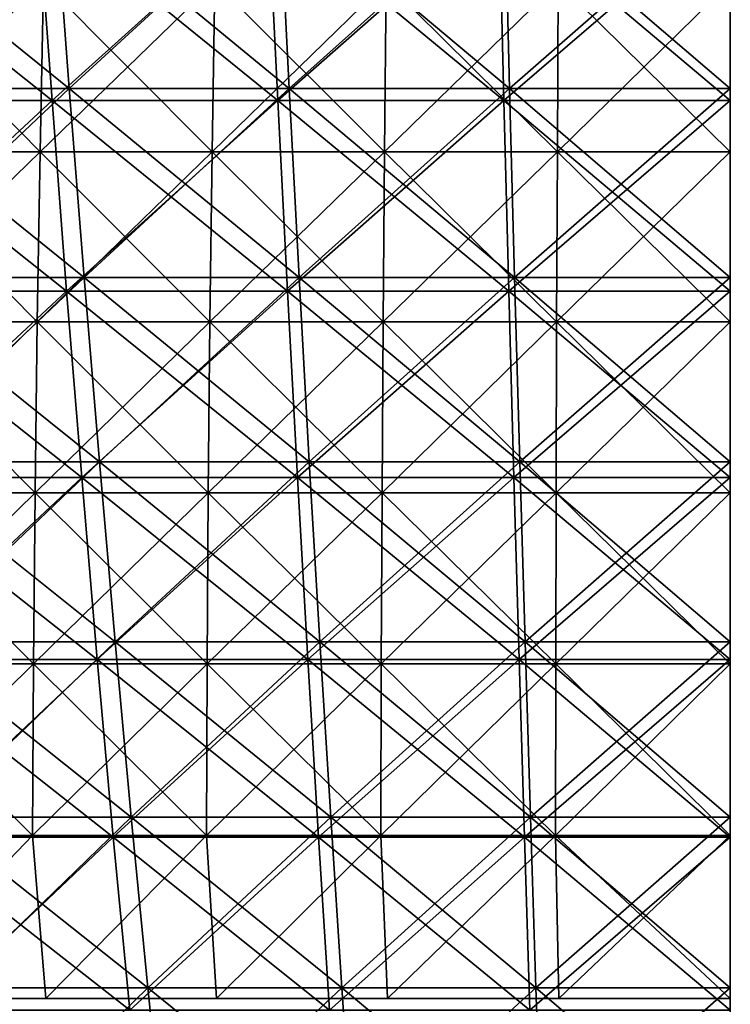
# Model space of a CAD drawing. Header units: millimetres. Extents: x -125 to 125, y -45 to 4025.
# Tile 352 of 656: x -9 to 0, y 3934 to 3947. Entities that reach past the tile are written whole.
import ezdxf

# ---------------------------------------------------------------- set-up
doc = ezdxf.new("R2010")
doc.units = ezdxf.units.MM
doc.header["$LTSCALE"] = 6.999206
for name, color, linetype in [('21', 7, 'CONTINUOUS'), ('22', 7, 'CONTINUOUS'), ('23', 7, 'CONTINUOUS'), ('24', 7, 'CONTINUOUS'), ('26', 7, 'CONTINUOUS'), ('27', 7, 'CONTINUOUS')]:
    doc.layers.add(name, color=color, linetype=linetype)

msp = doc.modelspace()

# ---------------------------------------------------------------- linework, layer by layer
at = {"layer": '21', "color": 7, "linetype": 'CONTINUOUS'}
for points in [[(-11.93, 3946.257, 96.344), (-8.957, 3946.257, 96.666), (-12.179, 3948.828, 98.359), (-11.93, 3946.257, 96.344)], [(-12.179, 3948.828, 98.359), (-8.957, 3946.257, 96.666), (-9.145, 3948.828, 98.687), (-12.179, 3948.828, 98.359)], [(-8.957, 3946.257, 96.666), (-5.976, 3946.257, 96.896), (-9.145, 3948.828, 98.687), (-8.957, 3946.257, 96.666)], [(-9.145, 3948.828, 98.687), (-5.976, 3946.257, 96.896), (-6.101, 3948.828, 98.922), (-9.145, 3948.828, 98.687)], [(-5.976, 3946.257, 96.896), (-2.99, 3946.257, 97.034), (-6.101, 3948.828, 98.922), (-5.976, 3946.257, 96.896)], [(-6.101, 3948.828, 98.922), (-2.99, 3946.257, 97.034), (-3.052, 3948.828, 99.063), (-6.101, 3948.828, 98.922)], [(-2.99, 3946.257, 97.034), (0, 3946.257, 97.08), (-3.052, 3948.828, 99.063), (-2.99, 3946.257, 97.034)], [(-3.052, 3948.828, 99.063), (0, 3946.257, 97.08), (0, 3948.828, 99.11), (-3.052, 3948.828, 99.063)], [(-11.672, 3943.739, 94.263), (-8.764, 3943.739, 94.578), (-11.93, 3946.257, 96.344), (-11.672, 3943.739, 94.263)], [(-11.93, 3946.257, 96.344), (-8.764, 3943.739, 94.578), (-8.957, 3946.257, 96.666), (-11.93, 3946.257, 96.344)], [(-8.764, 3943.739, 94.578), (-5.847, 3943.739, 94.803), (-8.957, 3946.257, 96.666), (-8.764, 3943.739, 94.578)], [(-8.957, 3946.257, 96.666), (-5.847, 3943.739, 94.803), (-5.976, 3946.257, 96.896), (-8.957, 3946.257, 96.666)], [(-5.847, 3943.739, 94.803), (-2.925, 3943.739, 94.938), (-5.976, 3946.257, 96.896), (-5.847, 3943.739, 94.803)], [(-5.976, 3946.257, 96.896), (-2.925, 3943.739, 94.938), (-2.99, 3946.257, 97.034), (-5.976, 3946.257, 96.896)], [(-2.925, 3943.739, 94.938), (0, 3943.739, 94.983), (-2.99, 3946.257, 97.034), (-2.925, 3943.739, 94.938)], [(-2.99, 3946.257, 97.034), (0, 3943.739, 94.983), (0, 3946.257, 97.08), (-2.99, 3946.257, 97.034)], [(-11.407, 3941.278, 92.117), (-8.564, 3941.278, 92.424), (-11.672, 3943.739, 94.263), (-11.407, 3941.278, 92.117)], [(-11.672, 3943.739, 94.263), (-8.564, 3941.278, 92.424), (-8.764, 3943.739, 94.578), (-11.672, 3943.739, 94.263)], [(-8.564, 3941.278, 92.424), (-5.714, 3941.278, 92.644), (-8.764, 3943.739, 94.578), (-8.564, 3941.278, 92.424)], [(-8.764, 3943.739, 94.578), (-5.714, 3941.278, 92.644), (-5.847, 3943.739, 94.803), (-8.764, 3943.739, 94.578)], [(-5.714, 3941.278, 92.644), (-2.858, 3941.278, 92.776), (-5.847, 3943.739, 94.803), (-5.714, 3941.278, 92.644)], [(-5.847, 3943.739, 94.803), (-2.858, 3941.278, 92.776), (-2.925, 3943.739, 94.938), (-5.847, 3943.739, 94.803)], [(-2.858, 3941.278, 92.776), (0, 3941.278, 92.82), (-2.925, 3943.739, 94.938), (-2.858, 3941.278, 92.776)], [(-2.925, 3943.739, 94.938), (0, 3941.278, 92.82), (0, 3943.739, 94.983), (-2.925, 3943.739, 94.938)], [(-11.133, 3938.874, 89.908), (-8.359, 3938.874, 90.208), (-11.407, 3941.278, 92.117), (-11.133, 3938.874, 89.908)], [(-11.407, 3941.278, 92.117), (-8.359, 3938.874, 90.208), (-8.564, 3941.278, 92.424), (-11.407, 3941.278, 92.117)], [(-8.359, 3938.874, 90.208), (-5.577, 3938.874, 90.422), (-8.564, 3941.278, 92.424), (-8.359, 3938.874, 90.208)], [(-8.564, 3941.278, 92.424), (-5.577, 3938.874, 90.422), (-5.714, 3941.278, 92.644), (-8.564, 3941.278, 92.424)], [(-5.577, 3938.874, 90.422), (-2.79, 3938.874, 90.551), (-5.714, 3941.278, 92.644), (-5.577, 3938.874, 90.422)], [(-5.714, 3941.278, 92.644), (-2.79, 3938.874, 90.551), (-2.858, 3941.278, 92.776), (-5.714, 3941.278, 92.644)], [(-2.79, 3938.874, 90.551), (0, 3938.874, 90.594), (-2.858, 3941.278, 92.776), (-2.79, 3938.874, 90.551)], [(-2.858, 3941.278, 92.776), (0, 3938.874, 90.594), (0, 3941.278, 92.82), (-2.858, 3941.278, 92.776)], [(-10.852, 3936.529, 87.636), (-8.148, 3936.529, 87.929), (-11.133, 3938.874, 89.908), (-10.852, 3936.529, 87.636)], [(-11.133, 3938.874, 89.908), (-8.148, 3936.529, 87.929), (-8.359, 3938.874, 90.208), (-11.133, 3938.874, 89.908)], [(-8.148, 3936.529, 87.929), (-5.436, 3936.529, 88.138), (-8.359, 3938.874, 90.208), (-8.148, 3936.529, 87.929)], [(-8.359, 3938.874, 90.208), (-5.436, 3936.529, 88.138), (-5.577, 3938.874, 90.422), (-8.359, 3938.874, 90.208)], [(-5.436, 3936.529, 88.138), (-2.719, 3936.529, 88.264), (-5.577, 3938.874, 90.422), (-5.436, 3936.529, 88.138)], [(-5.577, 3938.874, 90.422), (-2.719, 3936.529, 88.264), (-2.79, 3938.874, 90.551), (-5.577, 3938.874, 90.422)], [(-2.719, 3936.529, 88.264), (0, 3936.529, 88.306), (-2.79, 3938.874, 90.551), (-2.719, 3936.529, 88.264)], [(-2.79, 3938.874, 90.551), (0, 3936.529, 88.306), (0, 3938.874, 90.594), (-2.79, 3938.874, 90.551)], [(-10.563, 3934.245, 85.305), (-7.931, 3934.245, 85.59), (-10.852, 3936.529, 87.636), (-10.563, 3934.245, 85.305)], [(-10.852, 3936.529, 87.636), (-7.931, 3934.245, 85.59), (-8.148, 3936.529, 87.929), (-10.852, 3936.529, 87.636)], [(-7.931, 3934.245, 85.59), (-5.292, 3934.245, 85.794), (-8.148, 3936.529, 87.929), (-7.931, 3934.245, 85.59)], [(-8.148, 3936.529, 87.929), (-5.292, 3934.245, 85.794), (-5.436, 3936.529, 88.138), (-8.148, 3936.529, 87.929)], [(-5.292, 3934.245, 85.794), (-2.647, 3934.245, 85.916), (-5.436, 3936.529, 88.138), (-5.292, 3934.245, 85.794)], [(-5.436, 3936.529, 88.138), (-2.647, 3934.245, 85.916), (-2.719, 3936.529, 88.264), (-5.436, 3936.529, 88.138)], [(-2.647, 3934.245, 85.916), (0, 3934.245, 85.957), (-2.719, 3936.529, 88.264), (-2.647, 3934.245, 85.916)], [(-2.719, 3936.529, 88.264), (0, 3934.245, 85.957), (0, 3936.529, 88.306), (-2.719, 3936.529, 88.264)]]:
    msp.add_3dface(points, dxfattribs=at)
at = {"layer": '22', "color": 7, "linetype": 'CONTINUOUS'}
for points in [[(-9.145, 3948.828, -98.687), (-11.93, 3946.257, -96.344), (-12.179, 3948.828, -98.359), (-9.145, 3948.828, -98.687)], [(-8.957, 3946.257, -96.666), (-11.93, 3946.257, -96.344), (-9.145, 3948.828, -98.687), (-8.957, 3946.257, -96.666)], [(-6.101, 3948.828, -98.922), (-8.957, 3946.257, -96.666), (-9.145, 3948.828, -98.687), (-6.101, 3948.828, -98.922)], [(-5.976, 3946.257, -96.896), (-8.957, 3946.257, -96.666), (-6.101, 3948.828, -98.922), (-5.976, 3946.257, -96.896)], [(-3.052, 3948.828, -99.063), (-5.976, 3946.257, -96.896), (-6.101, 3948.828, -98.922), (-3.052, 3948.828, -99.063)], [(-2.99, 3946.257, -97.034), (-5.976, 3946.257, -96.896), (-3.052, 3948.828, -99.063), (-2.99, 3946.257, -97.034)], [(0, 3948.828, -99.11), (-2.99, 3946.257, -97.034), (-3.052, 3948.828, -99.063), (0, 3948.828, -99.11)], [(0, 3946.257, -97.08), (-2.99, 3946.257, -97.034), (0, 3948.828, -99.11), (0, 3946.257, -97.08)], [(-8.957, 3946.257, -96.666), (-11.672, 3943.739, -94.263), (-11.93, 3946.257, -96.344), (-8.957, 3946.257, -96.666)], [(-8.764, 3943.739, -94.578), (-11.672, 3943.739, -94.263), (-8.957, 3946.257, -96.666), (-8.764, 3943.739, -94.578)], [(-5.976, 3946.257, -96.896), (-8.764, 3943.739, -94.578), (-8.957, 3946.257, -96.666), (-5.976, 3946.257, -96.896)], [(-5.847, 3943.739, -94.803), (-8.764, 3943.739, -94.578), (-5.976, 3946.257, -96.896), (-5.847, 3943.739, -94.803)], [(-2.99, 3946.257, -97.034), (-5.847, 3943.739, -94.803), (-5.976, 3946.257, -96.896), (-2.99, 3946.257, -97.034)], [(-2.925, 3943.739, -94.938), (-5.847, 3943.739, -94.803), (-2.99, 3946.257, -97.034), (-2.925, 3943.739, -94.938)], [(0, 3946.257, -97.08), (-2.925, 3943.739, -94.938), (-2.99, 3946.257, -97.034), (0, 3946.257, -97.08)], [(0, 3943.739, -94.983), (-2.925, 3943.739, -94.938), (0, 3946.257, -97.08), (0, 3943.739, -94.983)], [(-8.764, 3943.739, -94.578), (-11.407, 3941.278, -92.117), (-11.672, 3943.739, -94.263), (-8.764, 3943.739, -94.578)], [(-8.564, 3941.278, -92.424), (-11.407, 3941.278, -92.117), (-8.764, 3943.739, -94.578), (-8.564, 3941.278, -92.424)], [(-5.847, 3943.739, -94.803), (-8.564, 3941.278, -92.424), (-8.764, 3943.739, -94.578), (-5.847, 3943.739, -94.803)], [(-5.714, 3941.278, -92.644), (-8.564, 3941.278, -92.424), (-5.847, 3943.739, -94.803), (-5.714, 3941.278, -92.644)], [(-2.925, 3943.739, -94.938), (-5.714, 3941.278, -92.644), (-5.847, 3943.739, -94.803), (-2.925, 3943.739, -94.938)], [(-2.858, 3941.278, -92.776), (-5.714, 3941.278, -92.644), (-2.925, 3943.739, -94.938), (-2.858, 3941.278, -92.776)], [(0, 3943.739, -94.983), (-2.858, 3941.278, -92.776), (-2.925, 3943.739, -94.938), (0, 3943.739, -94.983)], [(0, 3941.278, -92.82), (-2.858, 3941.278, -92.776), (0, 3943.739, -94.983), (0, 3941.278, -92.82)], [(-8.564, 3941.278, -92.424), (-11.133, 3938.874, -89.908), (-11.407, 3941.278, -92.117), (-8.564, 3941.278, -92.424)], [(-8.359, 3938.874, -90.208), (-11.133, 3938.874, -89.908), (-8.564, 3941.278, -92.424), (-8.359, 3938.874, -90.208)], [(-5.714, 3941.278, -92.644), (-8.359, 3938.874, -90.208), (-8.564, 3941.278, -92.424), (-5.714, 3941.278, -92.644)], [(-5.577, 3938.874, -90.422), (-8.359, 3938.874, -90.208), (-5.714, 3941.278, -92.644), (-5.577, 3938.874, -90.422)], [(-2.858, 3941.278, -92.776), (-5.577, 3938.874, -90.422), (-5.714, 3941.278, -92.644), (-2.858, 3941.278, -92.776)], [(-2.79, 3938.874, -90.551), (-5.577, 3938.874, -90.422), (-2.858, 3941.278, -92.776), (-2.79, 3938.874, -90.551)], [(0, 3941.278, -92.82), (-2.79, 3938.874, -90.551), (-2.858, 3941.278, -92.776), (0, 3941.278, -92.82)], [(0, 3938.874, -90.594), (-2.79, 3938.874, -90.551), (0, 3941.278, -92.82), (0, 3938.874, -90.594)], [(-8.359, 3938.874, -90.208), (-10.852, 3936.529, -87.636), (-11.133, 3938.874, -89.908), (-8.359, 3938.874, -90.208)], [(-8.148, 3936.529, -87.929), (-10.852, 3936.529, -87.636), (-8.359, 3938.874, -90.208), (-8.148, 3936.529, -87.929)], [(-5.577, 3938.874, -90.422), (-8.148, 3936.529, -87.929), (-8.359, 3938.874, -90.208), (-5.577, 3938.874, -90.422)], [(-5.436, 3936.529, -88.138), (-8.148, 3936.529, -87.929), (-5.577, 3938.874, -90.422), (-5.436, 3936.529, -88.138)], [(-2.79, 3938.874, -90.551), (-5.436, 3936.529, -88.138), (-5.577, 3938.874, -90.422), (-2.79, 3938.874, -90.551)], [(-2.719, 3936.529, -88.264), (-5.436, 3936.529, -88.138), (-2.79, 3938.874, -90.551), (-2.719, 3936.529, -88.264)], [(0, 3938.874, -90.594), (-2.719, 3936.529, -88.264), (-2.79, 3938.874, -90.551), (0, 3938.874, -90.594)], [(0, 3936.529, -88.306), (-2.719, 3936.529, -88.264), (0, 3938.874, -90.594), (0, 3936.529, -88.306)], [(-8.148, 3936.529, -87.929), (-10.563, 3934.245, -85.305), (-10.852, 3936.529, -87.636), (-8.148, 3936.529, -87.929)], [(-7.931, 3934.245, -85.59), (-10.563, 3934.245, -85.305), (-8.148, 3936.529, -87.929), (-7.931, 3934.245, -85.59)], [(-5.436, 3936.529, -88.138), (-7.931, 3934.245, -85.59), (-8.148, 3936.529, -87.929), (-5.436, 3936.529, -88.138)], [(-5.292, 3934.245, -85.794), (-7.931, 3934.245, -85.59), (-5.436, 3936.529, -88.138), (-5.292, 3934.245, -85.794)], [(-2.719, 3936.529, -88.264), (-5.292, 3934.245, -85.794), (-5.436, 3936.529, -88.138), (-2.719, 3936.529, -88.264)], [(-2.647, 3934.245, -85.916), (-5.292, 3934.245, -85.794), (-2.719, 3936.529, -88.264), (-2.647, 3934.245, -85.916)], [(0, 3936.529, -88.306), (-2.647, 3934.245, -85.916), (-2.719, 3936.529, -88.264), (0, 3936.529, -88.306)], [(0, 3934.245, -85.957), (-2.647, 3934.245, -85.916), (0, 3936.529, -88.306), (0, 3934.245, -85.957)]]:
    msp.add_3dface(points, dxfattribs=at)
at = {"layer": '23', "color": 7, "linetype": 'CONTINUOUS'}
for points in [[(-11.628, 3946.417, -93.907), (-8.731, 3946.417, -94.22), (-11.881, 3948.967, -95.952), (-11.628, 3946.417, -93.907)], [(-11.881, 3948.967, -95.952), (-8.731, 3946.417, -94.22), (-8.921, 3948.967, -96.272), (-11.881, 3948.967, -95.952)], [(-8.731, 3946.417, -94.22), (-5.825, 3946.417, -94.444), (-8.921, 3948.967, -96.272), (-8.731, 3946.417, -94.22)], [(-8.921, 3948.967, -96.272), (-5.825, 3946.417, -94.444), (-5.952, 3948.967, -96.501), (-8.921, 3948.967, -96.272)], [(-5.825, 3946.417, -94.444), (-2.914, 3946.417, -94.579), (-5.952, 3948.967, -96.501), (-5.825, 3946.417, -94.444)], [(-5.952, 3948.967, -96.501), (-2.914, 3946.417, -94.579), (-2.977, 3948.967, -96.639), (-5.952, 3948.967, -96.501)], [(-2.914, 3946.417, -94.579), (0, 3946.417, -94.624), (-2.977, 3948.967, -96.639), (-2.914, 3946.417, -94.579)], [(-2.977, 3948.967, -96.639), (0, 3946.417, -94.624), (0, 3948.967, -96.685), (-2.977, 3948.967, -96.639)], [(-11.367, 3943.923, -91.795), (-8.534, 3943.923, -92.101), (-11.628, 3946.417, -93.907), (-11.367, 3943.923, -91.795)], [(-11.628, 3946.417, -93.907), (-8.534, 3943.923, -92.101), (-8.731, 3946.417, -94.22), (-11.628, 3946.417, -93.907)], [(-8.534, 3943.923, -92.101), (-5.694, 3943.923, -92.32), (-8.731, 3946.417, -94.22), (-8.534, 3943.923, -92.101)], [(-8.731, 3946.417, -94.22), (-5.694, 3943.923, -92.32), (-5.825, 3946.417, -94.444), (-8.731, 3946.417, -94.22)], [(-5.694, 3943.923, -92.32), (-2.848, 3943.923, -92.452), (-5.825, 3946.417, -94.444), (-5.694, 3943.923, -92.32)], [(-5.825, 3946.417, -94.444), (-2.848, 3943.923, -92.452), (-2.914, 3946.417, -94.579), (-5.825, 3946.417, -94.444)], [(-2.848, 3943.923, -92.452), (0, 3943.923, -92.496), (-2.914, 3946.417, -94.579), (-2.848, 3943.923, -92.452)], [(-2.914, 3946.417, -94.579), (0, 3943.923, -92.496), (0, 3946.417, -94.624), (-2.914, 3946.417, -94.579)], [(-11.097, 3941.486, -89.617), (-8.332, 3941.486, -89.917), (-11.367, 3943.923, -91.795), (-11.097, 3941.486, -89.617)], [(-11.367, 3943.923, -91.795), (-8.332, 3941.486, -89.917), (-8.534, 3943.923, -92.101), (-11.367, 3943.923, -91.795)], [(-8.332, 3941.486, -89.917), (-5.559, 3941.486, -90.13), (-8.534, 3943.923, -92.101), (-8.332, 3941.486, -89.917)], [(-8.534, 3943.923, -92.101), (-5.559, 3941.486, -90.13), (-5.694, 3943.923, -92.32), (-8.534, 3943.923, -92.101)], [(-5.559, 3941.486, -90.13), (-2.781, 3941.486, -90.259), (-5.694, 3943.923, -92.32), (-5.559, 3941.486, -90.13)], [(-5.694, 3943.923, -92.32), (-2.781, 3941.486, -90.259), (-2.848, 3943.923, -92.452), (-5.694, 3943.923, -92.32)], [(-2.781, 3941.486, -90.259), (0, 3941.486, -90.302), (-2.848, 3943.923, -92.452), (-2.781, 3941.486, -90.259)], [(-2.848, 3943.923, -92.452), (0, 3941.486, -90.302), (0, 3943.923, -92.496), (-2.848, 3943.923, -92.452)], [(-10.82, 3939.109, -87.376), (-8.124, 3939.109, -87.668), (-11.097, 3941.486, -89.617), (-10.82, 3939.109, -87.376)], [(-11.097, 3941.486, -89.617), (-8.124, 3939.109, -87.668), (-8.332, 3941.486, -89.917), (-11.097, 3941.486, -89.617)], [(-8.124, 3939.109, -87.668), (-5.42, 3939.109, -87.877), (-8.332, 3941.486, -89.917), (-8.124, 3939.109, -87.668)], [(-8.332, 3941.486, -89.917), (-5.42, 3939.109, -87.877), (-5.559, 3941.486, -90.13), (-8.332, 3941.486, -89.917)], [(-5.42, 3939.109, -87.877), (-2.711, 3939.109, -88.002), (-5.559, 3941.486, -90.13), (-5.42, 3939.109, -87.877)], [(-5.559, 3941.486, -90.13), (-2.711, 3939.109, -88.002), (-2.781, 3941.486, -90.259), (-5.559, 3941.486, -90.13)], [(-2.711, 3939.109, -88.002), (0, 3939.109, -88.044), (-2.781, 3941.486, -90.259), (-2.711, 3939.109, -88.002)], [(-2.781, 3941.486, -90.259), (0, 3939.109, -88.044), (0, 3941.486, -90.302), (-2.781, 3941.486, -90.259)], [(-10.534, 3936.793, -85.073), (-7.91, 3936.793, -85.357), (-10.82, 3939.109, -87.376), (-10.534, 3936.793, -85.073)], [(-10.82, 3939.109, -87.376), (-7.91, 3936.793, -85.357), (-8.124, 3939.109, -87.668), (-10.82, 3939.109, -87.376)], [(-7.91, 3936.793, -85.357), (-5.277, 3936.793, -85.56), (-8.124, 3939.109, -87.668), (-7.91, 3936.793, -85.357)], [(-8.124, 3939.109, -87.668), (-5.277, 3936.793, -85.56), (-5.42, 3939.109, -87.877), (-8.124, 3939.109, -87.668)], [(-5.277, 3936.793, -85.56), (-2.64, 3936.793, -85.682), (-5.42, 3939.109, -87.877), (-5.277, 3936.793, -85.56)], [(-5.42, 3939.109, -87.877), (-2.64, 3936.793, -85.682), (-2.711, 3939.109, -88.002), (-5.42, 3939.109, -87.877)], [(-2.64, 3936.793, -85.682), (0, 3936.793, -85.723), (-2.711, 3939.109, -88.002), (-2.64, 3936.793, -85.682)], [(-2.711, 3939.109, -88.002), (0, 3936.793, -85.723), (0, 3939.109, -88.044), (-2.711, 3939.109, -88.002)], [(-10.242, 3934.539, -82.71), (-7.69, 3934.539, -82.986), (-10.534, 3936.793, -85.073), (-10.242, 3934.539, -82.71)], [(-10.534, 3936.793, -85.073), (-7.69, 3934.539, -82.986), (-7.91, 3936.793, -85.357), (-10.534, 3936.793, -85.073)], [(-7.69, 3934.539, -82.986), (-5.131, 3934.539, -83.183), (-7.91, 3936.793, -85.357), (-7.69, 3934.539, -82.986)], [(-7.91, 3936.793, -85.357), (-5.131, 3934.539, -83.183), (-5.277, 3936.793, -85.56), (-7.91, 3936.793, -85.357)], [(-5.131, 3934.539, -83.183), (-2.567, 3934.539, -83.302), (-5.277, 3936.793, -85.56), (-5.131, 3934.539, -83.183)], [(-5.277, 3936.793, -85.56), (-2.567, 3934.539, -83.302), (-2.64, 3936.793, -85.682), (-5.277, 3936.793, -85.56)], [(-2.567, 3934.539, -83.302), (0, 3934.539, -83.342), (-2.64, 3936.793, -85.682), (-2.567, 3934.539, -83.302)], [(-2.64, 3936.793, -85.682), (0, 3934.539, -83.342), (0, 3936.793, -85.723), (-2.64, 3936.793, -85.682)], [(-9.942, 3932.35, -80.288), (-7.465, 3932.35, -80.556), (-10.242, 3934.539, -82.71), (-9.942, 3932.35, -80.288)], [(-10.242, 3934.539, -82.71), (-7.465, 3932.35, -80.556), (-7.69, 3934.539, -82.986), (-10.242, 3934.539, -82.71)], [(-7.465, 3932.35, -80.556), (-4.98, 3932.35, -80.747), (-7.69, 3934.539, -82.986), (-7.465, 3932.35, -80.556)], [(-7.69, 3934.539, -82.986), (-4.98, 3932.35, -80.747), (-5.131, 3934.539, -83.183), (-7.69, 3934.539, -82.986)], [(-4.98, 3932.35, -80.747), (-2.491, 3932.35, -80.862), (-5.131, 3934.539, -83.183), (-4.98, 3932.35, -80.747)], [(-5.131, 3934.539, -83.183), (-2.491, 3932.35, -80.862), (-2.567, 3934.539, -83.302), (-5.131, 3934.539, -83.183)], [(-2.491, 3932.35, -80.862), (0, 3932.35, -80.901), (-2.567, 3934.539, -83.302), (-2.491, 3932.35, -80.862)], [(-2.567, 3934.539, -83.302), (0, 3932.35, -80.901), (0, 3934.539, -83.342), (-2.567, 3934.539, -83.302)]]:
    msp.add_3dface(points, dxfattribs=at)
at = {"layer": '24', "color": 7, "linetype": 'CONTINUOUS'}
for points in [[(-8.921, 3948.967, 96.272), (-11.628, 3946.417, 93.907), (-11.881, 3948.967, 95.952), (-8.921, 3948.967, 96.272)], [(-8.731, 3946.417, 94.22), (-11.628, 3946.417, 93.907), (-8.921, 3948.967, 96.272), (-8.731, 3946.417, 94.22)], [(-5.952, 3948.967, 96.501), (-8.731, 3946.417, 94.22), (-8.921, 3948.967, 96.272), (-5.952, 3948.967, 96.501)], [(-5.825, 3946.417, 94.444), (-8.731, 3946.417, 94.22), (-5.952, 3948.967, 96.501), (-5.825, 3946.417, 94.444)], [(-2.977, 3948.967, 96.639), (-5.825, 3946.417, 94.444), (-5.952, 3948.967, 96.501), (-2.977, 3948.967, 96.639)], [(-2.914, 3946.417, 94.579), (-5.825, 3946.417, 94.444), (-2.977, 3948.967, 96.639), (-2.914, 3946.417, 94.579)], [(0, 3948.967, 96.685), (-2.914, 3946.417, 94.579), (-2.977, 3948.967, 96.639), (0, 3948.967, 96.685)], [(0, 3946.417, 94.624), (-2.914, 3946.417, 94.579), (0, 3948.967, 96.685), (0, 3946.417, 94.624)], [(-8.731, 3946.417, 94.22), (-11.367, 3943.923, 91.795), (-11.628, 3946.417, 93.907), (-8.731, 3946.417, 94.22)], [(-8.534, 3943.923, 92.101), (-11.367, 3943.923, 91.795), (-8.731, 3946.417, 94.22), (-8.534, 3943.923, 92.101)], [(-5.825, 3946.417, 94.444), (-8.534, 3943.923, 92.101), (-8.731, 3946.417, 94.22), (-5.825, 3946.417, 94.444)], [(-5.694, 3943.923, 92.32), (-8.534, 3943.923, 92.101), (-5.825, 3946.417, 94.444), (-5.694, 3943.923, 92.32)], [(-2.914, 3946.417, 94.579), (-5.694, 3943.923, 92.32), (-5.825, 3946.417, 94.444), (-2.914, 3946.417, 94.579)], [(-2.848, 3943.923, 92.452), (-5.694, 3943.923, 92.32), (-2.914, 3946.417, 94.579), (-2.848, 3943.923, 92.452)], [(0, 3946.417, 94.624), (-2.848, 3943.923, 92.452), (-2.914, 3946.417, 94.579), (0, 3946.417, 94.624)], [(0, 3943.923, 92.496), (-2.848, 3943.923, 92.452), (0, 3946.417, 94.624), (0, 3943.923, 92.496)], [(-8.534, 3943.923, 92.101), (-11.097, 3941.486, 89.617), (-11.367, 3943.923, 91.795), (-8.534, 3943.923, 92.101)], [(-8.332, 3941.486, 89.917), (-11.097, 3941.486, 89.617), (-8.534, 3943.923, 92.101), (-8.332, 3941.486, 89.917)], [(-5.694, 3943.923, 92.32), (-8.332, 3941.486, 89.917), (-8.534, 3943.923, 92.101), (-5.694, 3943.923, 92.32)], [(-5.559, 3941.486, 90.13), (-8.332, 3941.486, 89.917), (-5.694, 3943.923, 92.32), (-5.559, 3941.486, 90.13)], [(-2.848, 3943.923, 92.452), (-5.559, 3941.486, 90.13), (-5.694, 3943.923, 92.32), (-2.848, 3943.923, 92.452)], [(-2.781, 3941.486, 90.259), (-5.559, 3941.486, 90.13), (-2.848, 3943.923, 92.452), (-2.781, 3941.486, 90.259)], [(0, 3943.923, 92.496), (-2.781, 3941.486, 90.259), (-2.848, 3943.923, 92.452), (0, 3943.923, 92.496)], [(0, 3941.486, 90.302), (-2.781, 3941.486, 90.259), (0, 3943.923, 92.496), (0, 3941.486, 90.302)], [(-8.332, 3941.486, 89.917), (-10.82, 3939.109, 87.376), (-11.097, 3941.486, 89.617), (-8.332, 3941.486, 89.917)], [(-8.124, 3939.109, 87.668), (-10.82, 3939.109, 87.376), (-8.332, 3941.486, 89.917), (-8.124, 3939.109, 87.668)], [(-5.559, 3941.486, 90.13), (-8.124, 3939.109, 87.668), (-8.332, 3941.486, 89.917), (-5.559, 3941.486, 90.13)], [(-5.42, 3939.109, 87.877), (-8.124, 3939.109, 87.668), (-5.559, 3941.486, 90.13), (-5.42, 3939.109, 87.877)], [(-2.781, 3941.486, 90.259), (-5.42, 3939.109, 87.877), (-5.559, 3941.486, 90.13), (-2.781, 3941.486, 90.259)], [(-2.711, 3939.109, 88.002), (-5.42, 3939.109, 87.877), (-2.781, 3941.486, 90.259), (-2.711, 3939.109, 88.002)], [(0, 3941.486, 90.302), (-2.711, 3939.109, 88.002), (-2.781, 3941.486, 90.259), (0, 3941.486, 90.302)], [(0, 3939.109, 88.044), (-2.711, 3939.109, 88.002), (0, 3941.486, 90.302), (0, 3939.109, 88.044)], [(-8.124, 3939.109, 87.668), (-10.534, 3936.793, 85.073), (-10.82, 3939.109, 87.376), (-8.124, 3939.109, 87.668)], [(-7.91, 3936.793, 85.357), (-10.534, 3936.793, 85.073), (-8.124, 3939.109, 87.668), (-7.91, 3936.793, 85.357)], [(-5.42, 3939.109, 87.877), (-7.91, 3936.793, 85.357), (-8.124, 3939.109, 87.668), (-5.42, 3939.109, 87.877)], [(-5.277, 3936.793, 85.56), (-7.91, 3936.793, 85.357), (-5.42, 3939.109, 87.877), (-5.277, 3936.793, 85.56)], [(-2.711, 3939.109, 88.002), (-5.277, 3936.793, 85.56), (-5.42, 3939.109, 87.877), (-2.711, 3939.109, 88.002)], [(-2.64, 3936.793, 85.682), (-5.277, 3936.793, 85.56), (-2.711, 3939.109, 88.002), (-2.64, 3936.793, 85.682)], [(0, 3939.109, 88.044), (-2.64, 3936.793, 85.682), (-2.711, 3939.109, 88.002), (0, 3939.109, 88.044)], [(0, 3936.793, 85.723), (-2.64, 3936.793, 85.682), (0, 3939.109, 88.044), (0, 3936.793, 85.723)], [(-7.91, 3936.793, 85.357), (-10.242, 3934.539, 82.71), (-10.534, 3936.793, 85.073), (-7.91, 3936.793, 85.357)], [(-7.69, 3934.539, 82.986), (-10.242, 3934.539, 82.71), (-7.91, 3936.793, 85.357), (-7.69, 3934.539, 82.986)], [(-5.277, 3936.793, 85.56), (-7.69, 3934.539, 82.986), (-7.91, 3936.793, 85.357), (-5.277, 3936.793, 85.56)], [(-5.131, 3934.539, 83.183), (-7.69, 3934.539, 82.986), (-5.277, 3936.793, 85.56), (-5.131, 3934.539, 83.183)], [(-2.64, 3936.793, 85.682), (-5.131, 3934.539, 83.183), (-5.277, 3936.793, 85.56), (-2.64, 3936.793, 85.682)], [(-2.567, 3934.539, 83.302), (-5.131, 3934.539, 83.183), (-2.64, 3936.793, 85.682), (-2.567, 3934.539, 83.302)], [(0, 3936.793, 85.723), (-2.567, 3934.539, 83.302), (-2.64, 3936.793, 85.682), (0, 3936.793, 85.723)], [(0, 3934.539, 83.342), (-2.567, 3934.539, 83.302), (0, 3936.793, 85.723), (0, 3934.539, 83.342)], [(-7.69, 3934.539, 82.986), (-9.942, 3932.35, 80.288), (-10.242, 3934.539, 82.71), (-7.69, 3934.539, 82.986)], [(-7.465, 3932.35, 80.556), (-9.942, 3932.35, 80.288), (-7.69, 3934.539, 82.986), (-7.465, 3932.35, 80.556)], [(-5.131, 3934.539, 83.183), (-7.465, 3932.35, 80.556), (-7.69, 3934.539, 82.986), (-5.131, 3934.539, 83.183)], [(-4.98, 3932.35, 80.747), (-7.465, 3932.35, 80.556), (-5.131, 3934.539, 83.183), (-4.98, 3932.35, 80.747)], [(-2.567, 3934.539, 83.302), (-4.98, 3932.35, 80.747), (-5.131, 3934.539, 83.183), (-2.567, 3934.539, 83.302)], [(-2.491, 3932.35, 80.862), (-4.98, 3932.35, 80.747), (-2.567, 3934.539, 83.302), (-2.491, 3932.35, 80.862)], [(0, 3934.539, 83.342), (-2.491, 3932.35, 80.862), (-2.567, 3934.539, 83.302), (0, 3934.539, 83.342)], [(0, 3932.35, 80.901), (-2.491, 3932.35, 80.862), (0, 3934.539, 83.342), (0, 3932.35, 80.901)]]:
    msp.add_3dface(points, dxfattribs=at)
at = {"layer": '26', "color": 7, "linetype": 'CONTINUOUS'}
for points in [[(-11.376, 3945.582, 73.284), (-9.114, 3945.582, 73.6), (-11.319, 3947.819, 72.917), (-11.376, 3945.582, 73.284)], [(-11.319, 3947.819, 72.917), (-9.114, 3945.582, 73.6), (-9.068, 3947.819, 73.231), (-11.319, 3947.819, 72.917)], [(-9.114, 3945.582, 73.6), (-6.843, 3945.582, 73.845), (-9.068, 3947.819, 73.231), (-9.114, 3945.582, 73.6)], [(-9.068, 3947.819, 73.231), (-6.843, 3945.582, 73.845), (-6.808, 3947.819, 73.475), (-9.068, 3947.819, 73.231)], [(-6.843, 3945.582, 73.845), (-4.565, 3945.582, 74.021), (-6.808, 3947.819, 73.475), (-6.843, 3945.582, 73.845)], [(-6.808, 3947.819, 73.475), (-4.565, 3945.582, 74.021), (-4.543, 3947.819, 73.65), (-6.808, 3947.819, 73.475)], [(-4.565, 3945.582, 74.021), (-2.284, 3945.582, 74.127), (-4.543, 3947.819, 73.65), (-4.565, 3945.582, 74.021)], [(-4.543, 3947.819, 73.65), (-2.284, 3945.582, 74.127), (-2.272, 3947.819, 73.755), (-4.543, 3947.819, 73.65)], [(-2.284, 3945.582, 74.127), (0, 3945.582, 74.162), (-2.272, 3947.819, 73.755), (-2.284, 3945.582, 74.127)], [(-2.272, 3947.819, 73.755), (0, 3945.582, 74.162), (0, 3947.819, 73.79), (-2.272, 3947.819, 73.755)], [(-11.422, 3943.335, 73.585), (-9.151, 3943.335, 73.902), (-11.376, 3945.582, 73.284), (-11.422, 3943.335, 73.585)], [(-11.376, 3945.582, 73.284), (-9.151, 3943.335, 73.902), (-9.114, 3945.582, 73.6), (-11.376, 3945.582, 73.284)], [(-9.151, 3943.335, 73.902), (-6.871, 3943.335, 74.148), (-9.114, 3945.582, 73.6), (-9.151, 3943.335, 73.902)], [(-9.114, 3945.582, 73.6), (-6.871, 3943.335, 74.148), (-6.843, 3945.582, 73.845), (-9.114, 3945.582, 73.6)], [(-6.871, 3943.335, 74.148), (-4.584, 3943.335, 74.325), (-6.843, 3945.582, 73.845), (-6.871, 3943.335, 74.148)], [(-6.843, 3945.582, 73.845), (-4.584, 3943.335, 74.325), (-4.565, 3945.582, 74.021), (-6.843, 3945.582, 73.845)], [(-4.584, 3943.335, 74.325), (-2.293, 3943.335, 74.431), (-4.565, 3945.582, 74.021), (-4.584, 3943.335, 74.325)], [(-4.565, 3945.582, 74.021), (-2.293, 3943.335, 74.431), (-2.284, 3945.582, 74.127), (-4.565, 3945.582, 74.021)], [(-2.293, 3943.335, 74.431), (0, 3943.335, 74.466), (-2.284, 3945.582, 74.127), (-2.293, 3943.335, 74.431)], [(-2.284, 3945.582, 74.127), (0, 3943.335, 74.466), (0, 3945.582, 74.162), (-2.284, 3945.582, 74.127)], [(-11.459, 3941.079, 73.818), (-9.18, 3941.079, 74.136), (-11.422, 3943.335, 73.585), (-11.459, 3941.079, 73.818)], [(-11.422, 3943.335, 73.585), (-9.18, 3941.079, 74.136), (-9.151, 3943.335, 73.902), (-11.422, 3943.335, 73.585)], [(-9.18, 3941.079, 74.136), (-6.893, 3941.079, 74.383), (-9.151, 3943.335, 73.902), (-9.18, 3941.079, 74.136)], [(-9.151, 3943.335, 73.902), (-6.893, 3941.079, 74.383), (-6.871, 3943.335, 74.148), (-9.151, 3943.335, 73.902)], [(-6.893, 3941.079, 74.383), (-4.599, 3941.079, 74.56), (-6.871, 3943.335, 74.148), (-6.893, 3941.079, 74.383)], [(-6.871, 3943.335, 74.148), (-4.599, 3941.079, 74.56), (-4.584, 3943.335, 74.325), (-6.871, 3943.335, 74.148)], [(-4.599, 3941.079, 74.56), (-2.3, 3941.079, 74.667), (-4.584, 3943.335, 74.325), (-4.599, 3941.079, 74.56)], [(-4.584, 3943.335, 74.325), (-2.3, 3941.079, 74.667), (-2.293, 3943.335, 74.431), (-4.584, 3943.335, 74.325)], [(-2.3, 3941.079, 74.667), (0, 3941.079, 74.702), (-2.293, 3943.335, 74.431), (-2.3, 3941.079, 74.667)], [(-2.293, 3943.335, 74.431), (0, 3941.079, 74.702), (0, 3943.335, 74.466), (-2.293, 3943.335, 74.431)], [(-11.484, 3938.818, 73.984), (-9.201, 3938.818, 74.302), (-11.459, 3941.079, 73.818), (-11.484, 3938.818, 73.984)], [(-11.459, 3941.079, 73.818), (-9.201, 3938.818, 74.302), (-9.18, 3941.079, 74.136), (-11.459, 3941.079, 73.818)], [(-9.201, 3938.818, 74.302), (-6.908, 3938.818, 74.55), (-9.18, 3941.079, 74.136), (-9.201, 3938.818, 74.302)], [(-9.18, 3941.079, 74.136), (-6.908, 3938.818, 74.55), (-6.893, 3941.079, 74.383), (-9.18, 3941.079, 74.136)], [(-6.908, 3938.818, 74.55), (-4.609, 3938.818, 74.728), (-6.893, 3941.079, 74.383), (-6.908, 3938.818, 74.55)], [(-6.893, 3941.079, 74.383), (-4.609, 3938.818, 74.728), (-4.599, 3941.079, 74.56), (-6.893, 3941.079, 74.383)], [(-4.609, 3938.818, 74.728), (-2.306, 3938.818, 74.834), (-4.599, 3941.079, 74.56), (-4.609, 3938.818, 74.728)], [(-4.599, 3941.079, 74.56), (-2.306, 3938.818, 74.834), (-2.3, 3941.079, 74.667), (-4.599, 3941.079, 74.56)], [(-2.306, 3938.818, 74.834), (0, 3938.818, 74.87), (-2.3, 3941.079, 74.667), (-2.306, 3938.818, 74.834)], [(-2.3, 3941.079, 74.667), (0, 3938.818, 74.87), (0, 3941.079, 74.702), (-2.3, 3941.079, 74.667)], [(-11.5, 3936.552, 74.082), (-9.213, 3936.552, 74.401), (-11.484, 3938.818, 73.984), (-11.5, 3936.552, 74.082)], [(-11.484, 3938.818, 73.984), (-9.213, 3936.552, 74.401), (-9.201, 3938.818, 74.302), (-11.484, 3938.818, 73.984)], [(-9.213, 3936.552, 74.401), (-6.917, 3936.552, 74.649), (-9.201, 3938.818, 74.302), (-9.213, 3936.552, 74.401)], [(-9.201, 3938.818, 74.302), (-6.917, 3936.552, 74.649), (-6.908, 3938.818, 74.55), (-9.201, 3938.818, 74.302)], [(-6.917, 3936.552, 74.649), (-4.615, 3936.552, 74.827), (-6.908, 3938.818, 74.55), (-6.917, 3936.552, 74.649)], [(-6.908, 3938.818, 74.55), (-4.615, 3936.552, 74.827), (-4.609, 3938.818, 74.728), (-6.908, 3938.818, 74.55)], [(-4.615, 3936.552, 74.827), (-2.309, 3936.552, 74.934), (-4.609, 3938.818, 74.728), (-4.615, 3936.552, 74.827)], [(-4.609, 3938.818, 74.728), (-2.309, 3936.552, 74.934), (-2.306, 3938.818, 74.834), (-4.609, 3938.818, 74.728)], [(-2.309, 3936.552, 74.934), (0, 3936.552, 74.969), (-2.306, 3938.818, 74.834), (-2.309, 3936.552, 74.934)], [(-2.306, 3938.818, 74.834), (0, 3936.552, 74.969), (0, 3938.818, 74.87), (-2.306, 3938.818, 74.834)], [(-11.5, 3936.552, 74.082), (-11.285, 3934.4, 74.146), (-9.213, 3936.552, 74.401), (-11.5, 3936.552, 74.082)], [(-11.285, 3934.4, 74.146), (-9.04, 3934.4, 74.453), (-9.213, 3936.552, 74.401), (-11.285, 3934.4, 74.146)], [(-9.213, 3936.552, 74.401), (-9.04, 3934.4, 74.453), (-6.917, 3936.552, 74.649), (-9.213, 3936.552, 74.401)], [(-9.04, 3934.4, 74.453), (-6.787, 3934.4, 74.692), (-6.917, 3936.552, 74.649), (-9.04, 3934.4, 74.453)], [(-6.917, 3936.552, 74.649), (-6.787, 3934.4, 74.692), (-4.615, 3936.552, 74.827), (-6.917, 3936.552, 74.649)], [(-6.787, 3934.4, 74.692), (-4.528, 3934.4, 74.863), (-4.615, 3936.552, 74.827), (-6.787, 3934.4, 74.692)], [(-4.615, 3936.552, 74.827), (-4.528, 3934.4, 74.863), (-2.309, 3936.552, 74.934), (-4.615, 3936.552, 74.827)], [(-4.528, 3934.4, 74.863), (-2.265, 3934.4, 74.966), (-2.309, 3936.552, 74.934), (-4.528, 3934.4, 74.863)], [(-2.265, 3934.4, 74.966), (0, 3934.4, 75), (-2.309, 3936.552, 74.934), (-2.265, 3934.4, 74.966)], [(-2.309, 3936.552, 74.934), (0, 3934.4, 75), (0, 3936.552, 74.969), (-2.309, 3936.552, 74.934)]]:
    msp.add_3dface(points, dxfattribs=at)
at = {"layer": '27', "color": 7, "linetype": 'CONTINUOUS'}
for points in [[(-9.114, 3945.582, -73.6), (-11.376, 3945.582, -73.284), (-9.068, 3947.819, -73.231), (-9.114, 3945.582, -73.6)], [(-9.068, 3947.819, -73.231), (-11.376, 3945.582, -73.284), (-11.319, 3947.819, -72.917), (-9.068, 3947.819, -73.231)], [(-6.843, 3945.582, -73.845), (-9.114, 3945.582, -73.6), (-6.808, 3947.819, -73.475), (-6.843, 3945.582, -73.845)], [(-6.808, 3947.819, -73.475), (-9.114, 3945.582, -73.6), (-9.068, 3947.819, -73.231), (-6.808, 3947.819, -73.475)], [(-4.565, 3945.582, -74.021), (-6.843, 3945.582, -73.845), (-4.543, 3947.819, -73.65), (-4.565, 3945.582, -74.021)], [(-4.543, 3947.819, -73.65), (-6.843, 3945.582, -73.845), (-6.808, 3947.819, -73.475), (-4.543, 3947.819, -73.65)], [(-2.284, 3945.582, -74.127), (-4.565, 3945.582, -74.021), (-2.272, 3947.819, -73.755), (-2.284, 3945.582, -74.127)], [(-2.272, 3947.819, -73.755), (-4.565, 3945.582, -74.021), (-4.543, 3947.819, -73.65), (-2.272, 3947.819, -73.755)], [(0, 3945.582, -74.162), (-2.284, 3945.582, -74.127), (0, 3947.819, -73.79), (0, 3945.582, -74.162)], [(0, 3947.819, -73.79), (-2.284, 3945.582, -74.127), (-2.272, 3947.819, -73.755), (0, 3947.819, -73.79)], [(-9.151, 3943.335, -73.902), (-11.422, 3943.335, -73.585), (-9.114, 3945.582, -73.6), (-9.151, 3943.335, -73.902)], [(-9.114, 3945.582, -73.6), (-11.422, 3943.335, -73.585), (-11.376, 3945.582, -73.284), (-9.114, 3945.582, -73.6)], [(-6.871, 3943.335, -74.148), (-9.151, 3943.335, -73.902), (-6.843, 3945.582, -73.845), (-6.871, 3943.335, -74.148)], [(-6.843, 3945.582, -73.845), (-9.151, 3943.335, -73.902), (-9.114, 3945.582, -73.6), (-6.843, 3945.582, -73.845)], [(-4.584, 3943.335, -74.325), (-6.871, 3943.335, -74.148), (-4.565, 3945.582, -74.021), (-4.584, 3943.335, -74.325)], [(-4.565, 3945.582, -74.021), (-6.871, 3943.335, -74.148), (-6.843, 3945.582, -73.845), (-4.565, 3945.582, -74.021)], [(-2.293, 3943.335, -74.431), (-4.584, 3943.335, -74.325), (-2.284, 3945.582, -74.127), (-2.293, 3943.335, -74.431)], [(-2.284, 3945.582, -74.127), (-4.584, 3943.335, -74.325), (-4.565, 3945.582, -74.021), (-2.284, 3945.582, -74.127)], [(0, 3943.335, -74.466), (-2.293, 3943.335, -74.431), (0, 3945.582, -74.162), (0, 3943.335, -74.466)], [(0, 3945.582, -74.162), (-2.293, 3943.335, -74.431), (-2.284, 3945.582, -74.127), (0, 3945.582, -74.162)], [(-9.18, 3941.079, -74.136), (-11.459, 3941.079, -73.818), (-9.151, 3943.335, -73.902), (-9.18, 3941.079, -74.136)], [(-9.151, 3943.335, -73.902), (-11.459, 3941.079, -73.818), (-11.422, 3943.335, -73.585), (-9.151, 3943.335, -73.902)], [(-6.893, 3941.079, -74.383), (-9.18, 3941.079, -74.136), (-6.871, 3943.335, -74.148), (-6.893, 3941.079, -74.383)], [(-6.871, 3943.335, -74.148), (-9.18, 3941.079, -74.136), (-9.151, 3943.335, -73.902), (-6.871, 3943.335, -74.148)], [(-4.599, 3941.079, -74.56), (-6.893, 3941.079, -74.383), (-4.584, 3943.335, -74.325), (-4.599, 3941.079, -74.56)], [(-4.584, 3943.335, -74.325), (-6.893, 3941.079, -74.383), (-6.871, 3943.335, -74.148), (-4.584, 3943.335, -74.325)], [(-2.3, 3941.079, -74.667), (-4.599, 3941.079, -74.56), (-2.293, 3943.335, -74.431), (-2.3, 3941.079, -74.667)], [(-2.293, 3943.335, -74.431), (-4.599, 3941.079, -74.56), (-4.584, 3943.335, -74.325), (-2.293, 3943.335, -74.431)], [(0, 3941.079, -74.702), (-2.3, 3941.079, -74.667), (0, 3943.335, -74.466), (0, 3941.079, -74.702)], [(0, 3943.335, -74.466), (-2.3, 3941.079, -74.667), (-2.293, 3943.335, -74.431), (0, 3943.335, -74.466)], [(-9.201, 3938.818, -74.302), (-11.484, 3938.818, -73.984), (-9.18, 3941.079, -74.136), (-9.201, 3938.818, -74.302)], [(-9.18, 3941.079, -74.136), (-11.484, 3938.818, -73.984), (-11.459, 3941.079, -73.818), (-9.18, 3941.079, -74.136)], [(-6.908, 3938.818, -74.55), (-9.201, 3938.818, -74.302), (-6.893, 3941.079, -74.383), (-6.908, 3938.818, -74.55)], [(-6.893, 3941.079, -74.383), (-9.201, 3938.818, -74.302), (-9.18, 3941.079, -74.136), (-6.893, 3941.079, -74.383)], [(-4.609, 3938.818, -74.728), (-6.908, 3938.818, -74.55), (-4.599, 3941.079, -74.56), (-4.609, 3938.818, -74.728)], [(-4.599, 3941.079, -74.56), (-6.908, 3938.818, -74.55), (-6.893, 3941.079, -74.383), (-4.599, 3941.079, -74.56)], [(-2.306, 3938.818, -74.834), (-4.609, 3938.818, -74.728), (-2.3, 3941.079, -74.667), (-2.306, 3938.818, -74.834)], [(-2.3, 3941.079, -74.667), (-4.609, 3938.818, -74.728), (-4.599, 3941.079, -74.56), (-2.3, 3941.079, -74.667)], [(0, 3938.818, -74.87), (-2.306, 3938.818, -74.834), (0, 3941.079, -74.702), (0, 3938.818, -74.87)], [(0, 3941.079, -74.702), (-2.306, 3938.818, -74.834), (-2.3, 3941.079, -74.667), (0, 3941.079, -74.702)], [(-9.213, 3936.552, -74.401), (-11.5, 3936.552, -74.082), (-9.201, 3938.818, -74.302), (-9.213, 3936.552, -74.401)], [(-9.201, 3938.818, -74.302), (-11.5, 3936.552, -74.082), (-11.484, 3938.818, -73.984), (-9.201, 3938.818, -74.302)], [(-6.917, 3936.552, -74.649), (-9.213, 3936.552, -74.401), (-6.908, 3938.818, -74.55), (-6.917, 3936.552, -74.649)], [(-6.908, 3938.818, -74.55), (-9.213, 3936.552, -74.401), (-9.201, 3938.818, -74.302), (-6.908, 3938.818, -74.55)], [(-4.615, 3936.552, -74.827), (-6.917, 3936.552, -74.649), (-4.609, 3938.818, -74.728), (-4.615, 3936.552, -74.827)], [(-4.609, 3938.818, -74.728), (-6.917, 3936.552, -74.649), (-6.908, 3938.818, -74.55), (-4.609, 3938.818, -74.728)], [(-2.309, 3936.552, -74.934), (-4.615, 3936.552, -74.827), (-2.306, 3938.818, -74.834), (-2.309, 3936.552, -74.934)], [(-2.306, 3938.818, -74.834), (-4.615, 3936.552, -74.827), (-4.609, 3938.818, -74.728), (-2.306, 3938.818, -74.834)], [(0, 3936.552, -74.969), (-2.309, 3936.552, -74.934), (0, 3938.818, -74.87), (0, 3936.552, -74.969)], [(0, 3938.818, -74.87), (-2.309, 3936.552, -74.934), (-2.306, 3938.818, -74.834), (0, 3938.818, -74.87)], [(-11.5, 3936.552, -74.082), (-9.213, 3936.552, -74.401), (-11.285, 3934.4, -74.146), (-11.5, 3936.552, -74.082)], [(-11.285, 3934.4, -74.146), (-9.213, 3936.552, -74.401), (-9.04, 3934.4, -74.453), (-11.285, 3934.4, -74.146)], [(-9.213, 3936.552, -74.401), (-6.917, 3936.552, -74.649), (-9.04, 3934.4, -74.453), (-9.213, 3936.552, -74.401)], [(-9.04, 3934.4, -74.453), (-6.917, 3936.552, -74.649), (-6.787, 3934.4, -74.692), (-9.04, 3934.4, -74.453)], [(-6.917, 3936.552, -74.649), (-4.615, 3936.552, -74.827), (-6.787, 3934.4, -74.692), (-6.917, 3936.552, -74.649)], [(-6.787, 3934.4, -74.692), (-4.615, 3936.552, -74.827), (-4.528, 3934.4, -74.863), (-6.787, 3934.4, -74.692)], [(-4.615, 3936.552, -74.827), (-2.309, 3936.552, -74.934), (-4.528, 3934.4, -74.863), (-4.615, 3936.552, -74.827)], [(-4.528, 3934.4, -74.863), (-2.309, 3936.552, -74.934), (-2.265, 3934.4, -74.966), (-4.528, 3934.4, -74.863)], [(-2.309, 3936.552, -74.934), (0, 3936.552, -74.969), (-2.265, 3934.4, -74.966), (-2.309, 3936.552, -74.934)], [(-2.265, 3934.4, -74.966), (0, 3936.552, -74.969), (0, 3934.4, -75), (-2.265, 3934.4, -74.966)]]:
    msp.add_3dface(points, dxfattribs=at)

doc.saveas('drawing.dxf')
